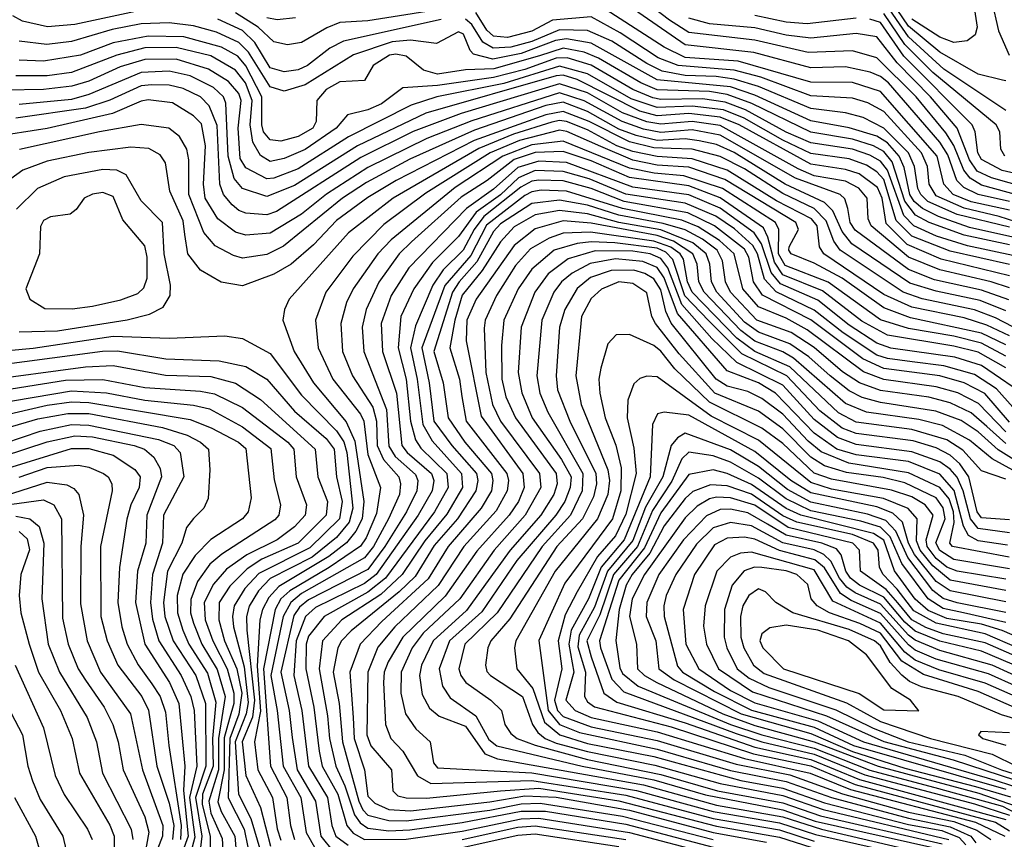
# Model space of a CAD drawing. Extents: x 501367 to 657802, y 482273 to 547541.
# Tile 397 of 656: x 623746 to 626570, y 495456 to 497807. Entities that reach past the tile are written whole.
import ezdxf

# ---------------------------------------------------------------- set-up
doc = ezdxf.new("R2010")
doc.units = 0

msp = doc.modelspace()

# ---------------------------------------------------------------- linework, layer by layer
at = {"layer": '0CON20XD'}
for points in [[(626937.1, 499352.9), (626505, 499299.2), (626380.6, 499270.6), (626325, 499250.1), (626290.1, 499225), (626268.2, 499185), (626260.1, 499135), (626277, 499055), (626344.3, 498905), (626377.3, 498785), (626436.1, 498695), (626456.2, 498625), (626465.9, 498435), (626442.9, 498345), (626443.5, 498285), (626477.7, 498087.7), (626533.5, 497945), (626533.3, 497863.3), (626553.3, 497775), (626584.1, 497705)], [(626619.5, 497300.5), (626505, 497331.6), (626471.9, 497351.9), (626454.5, 497374.5), (626425.8, 497445.8), (626402.2, 497482.2), (626317.8, 497585), (626205, 497697.1), (626135, 497717.1), (626007.5, 497712.5), (625855, 497747.6), (625665, 497769.6), (625609.7, 497805), (625475, 497908.8)], [(626575, 497630.8), (626565, 497632.7), (626495, 497650.7), (626385, 497713.9), (626295, 497788.4), (626232.1, 497882.1)], [(626585, 497260.4), (626475, 497284.4), (626423.3, 497305), (626396.6, 497335), (626377.9, 497415), (626215, 497600.4), (626135, 497626), (626015, 497627.7), (625807.3, 497687.3), (625655, 497697.9), (625595, 497728.1), (625385, 497864)], [(626585, 497284.9), (626495.2, 497305.2), (626454.3, 497325), (626434.5, 497345), (626408.6, 497418.6), (626385, 497455.6), (626237.8, 497625), (626215, 497643.6), (626185.6, 497655.6), (626115, 497671.8), (626015, 497668.4), (625852.1, 497712.1), (625655, 497734.1), (625454, 497874)], [(626575, 497545.8), (626396.4, 497665), (626295, 497757.4), (626225, 497859.7)], [(626483, 497847), (626491.9, 497785), (626486.7, 497763.3), (626463.7, 497746.3), (626425, 497741.6), (626385, 497756.7), (626305, 497808.3)], [(624105, 497835.5), (623905, 497793), (623825.9, 497785.9), (623755, 497801.9), (623727.2, 497817.2)], [(625005, 497844.3), (624745, 497802.9), (624665, 497798.1), (624626.9, 497783.1), (624555, 497741.5), (624514.2, 497734.2), (624475, 497743.3), (624430.4, 497785), (624365, 497826.2)], [(626651.3, 497211.3), (626555, 497242.3), (626455, 497265.6), (626375, 497301.3), (626355.1, 497335), (626349.6, 497385), (626332.6, 497425), (626225, 497543.1), (626178.5, 497568.5), (626135, 497581.8), (626015, 497588.4), (625871.7, 497641.7), (625795, 497661.5), (625635.2, 497675), (625577.5, 497697.5), (625469, 497769), (625385, 497814.4), (625274.8, 497805.2), (625215, 497773.3), (625145, 497755.7), (625105, 497759.7), (625086.6, 497776.6), (625055, 497827.2)], [(626145, 497810.9), (626005, 497795.1), (625945, 497799.8), (625855, 497818.4)], [(626571.9, 497415), (626560, 497435), (626557.2, 497485), (626546.8, 497505), (626365, 497654.9), (626285.1, 497735.1), (626225, 497824.7)], [(626595, 497182.7), (626470.8, 497210.8), (626381.8, 497241.8), (626335.1, 497265.1), (626311.5, 497285), (626299.1, 497305), (626282.9, 497382.9), (626268.9, 497415), (626235, 497452.9), (626205, 497472.5), (626125, 497496.2), (626015, 497516.6), (625855, 497590.4), (625785, 497613.6), (625575, 497634.3), (625385, 497739.1), (625315, 497751.7), (625283.2, 497746.8), (625185, 497709.2), (625103.2, 497693.2), (625047.7, 497707.7), (625038, 497718), (625018.8, 497765), (625005, 497772.1), (624941.4, 497738.6), (624867.6, 497747.6), (624815, 497743.5), (624704.1, 497705.9), (624565, 497619.6), (624505, 497601.5), (624465, 497613.8), (624403, 497713), (624375, 497741.4), (624310.5, 497770.5), (624245, 497788.9), (624175, 497797.6), (624095, 497794.7), (624011.9, 497778.1), (623895, 497744), (623824.4, 497735.6), (623745, 497745.4)], [(624955, 497807.2), (624675.1, 497744.9), (624636.1, 497725), (624571.8, 497675), (624545, 497663.2), (624505, 497656.8), (624465, 497668.3), (624421, 497741), (624385, 497775.7), (624315, 497807.9)], [(624537.9, 497812.1), (624485, 497805.8), (624455, 497811.8)], [(626585, 497211.4), (626435, 497247.4), (626351.1, 497285), (626330.5, 497305), (626322.5, 497322.5), (626312.3, 497385), (626295.4, 497425), (626225, 497495.7), (626165, 497525.9), (626115, 497539.7), (626015, 497551.7), (625865, 497614.9), (625795, 497635.8), (625743.7, 497643.7), (625655, 497646.2), (625589.4, 497659.4), (625545, 497680.6), (625444.5, 497745), (625375, 497775.3), (625295, 497777.9), (625215.5, 497744.5), (625155, 497727.9), (625104.5, 497724.5), (625075, 497741.9), (625042.8, 497792.8), (625025, 497808.5)], [(626691.8, 497308.1), (626533, 497353), (626492, 497372), (626470.1, 497405), (626435.2, 497495.2), (626358.4, 497585), (626263, 497683), (626205, 497757.5), (626145, 497766.8), (626015, 497753.6), (625945, 497762.4), (625855, 497783.5), (625725, 497794.7), (625665, 497810.6)], [(626655, 497353.3), (626564, 497374), (626505.1, 497405.1), (626494.1, 497425), (626486.7, 497485), (626477.8, 497505), (626282.1, 497702.1), (626215, 497798.6), (626185, 497808)], [(625237.4, 497702.6), (625105.9, 497665.9), (625025, 497662.4), (624945, 497650.4), (624905, 497661.7), (624855, 497701.8), (624825, 497708.1), (624807.3, 497705), (624760.5, 497675), (624735, 497632.5), (624665, 497628.6), (624625, 497606.4), (624598.5, 497575), (624596.8, 497515), (624586.9, 497495), (624545, 497471.3), (624495, 497458.4), (624465, 497461.8), (624446, 497485), (624440.9, 497505), (624440.9, 497585), (624395, 497674.6), (624371.8, 497701.8), (624325, 497727.5), (624217.3, 497757.3), (624115, 497759.7), (624015, 497740.1), (623921.3, 497705), (623815, 497687.2), (623745, 497690.7)], [(626595, 497130.2), (626465, 497158.1), (626376.1, 497186.1), (626310.5, 497215), (626282, 497245), (626235.3, 497375.3), (626215, 497400.9), (626185, 497418.2), (626134.9, 497434.9), (626015, 497453.5), (625945, 497483.9), (625827.9, 497547.9), (625769.6, 497569.6), (625705, 497579.3), (625585, 497577.7), (625562.4, 497582.4), (625505, 497606.7), (625385, 497676.1), (625316.9, 497696.9), (625285, 497696), (625195, 497663.8), (625105, 497640.7), (624945, 497618), (624845, 497611.4), (624783.8, 497565), (624745, 497547.9), (624686.3, 497533.7), (624653.8, 497495), (624565, 497434), (624505, 497408), (624465, 497399.9), (624436.9, 497416.9), (624415.1, 497455.1), (624407, 497505), (624412.8, 497575), (624394.4, 497625), (624365, 497661.8), (624295, 497702.7), (624195, 497726.7), (624105, 497725.4), (624025, 497705.3), (623895, 497655.5), (623825, 497645.5), (623735, 497646)], [(626585, 497161.1), (626455, 497188.4), (626354.6, 497224.6), (626315.8, 497245.8), (626285, 497285.9), (626248.7, 497398.7), (626225, 497428.4), (626195, 497445.1), (626135, 497463.8), (626015, 497484), (625846.3, 497566.3), (625775, 497591.8), (625725, 497600.2), (625575, 497605.8), (625528.1, 497625), (625406.2, 497696.2), (625365, 497713.4), (625305, 497725.2), (625237.4, 497702.6)], [(626585, 497104.3), (626415, 497142.8), (626305, 497186), (626260.4, 497230.4), (626225, 497348.1), (626205, 497370.5), (626175, 497388.9), (626125, 497407), (626015, 497422.9), (625935, 497460.6), (625823.7, 497523.7), (625765, 497547.7), (625675, 497558.8), (625575, 497554.7), (625499.8, 497579.8), (625375, 497651.4), (625295, 497672.8), (625135, 497623.5), (624942.5, 497585), (624868.8, 497561.2), (624689.3, 497470.7), (624545, 497379.2), (624475, 497351.9), (624455, 497350.1), (624395, 497381.5), (624378.8, 497408.8), (624372.9, 497495), (624381.5, 497575), (624375.3, 497595.3), (624345, 497629.5), (624288.4, 497665), (624195, 497693.5), (624105, 497692.5), (624035, 497671.1), (623945, 497630.5), (623895.9, 497615.9), (623815, 497606.4), (623705, 497604.2)], [(626585, 497071.6), (626389.5, 497119.5), (626292, 497162), (626231.8, 497221.8), (626220.1, 497295), (626206.5, 497325), (626154, 497364), (626115, 497376.7), (626015, 497392.2), (625809.5, 497505), (625755, 497527.4), (625665, 497537.1), (625575, 497531.1), (625525, 497544), (625345, 497635), (625305, 497647.3), (625285, 497645.4), (624911.4, 497538.6), (624715.3, 497444.7), (624535, 497331.1), (624455, 497299.5), (624385, 497322.2), (624361.2, 497351.2), (624344.3, 497415), (624337.6, 497567.6), (624330.7, 497585), (624302, 497612), (624235, 497645.7), (624175, 497658.9), (624095, 497655.3), (624010.4, 497619.6), (623945, 497591.7), (623895, 497578.1), (623745, 497563.4)], [(626585, 497037.5), (626532.8, 497055), (626385, 497088.6), (626295.7, 497125.7), (626188, 497215), (626179.4, 497235), (626177, 497295), (626153.1, 497323.1), (626115, 497343), (626025, 497358.8), (625979, 497379), (625755, 497503.5), (625675, 497514.7), (625585, 497507.1), (625545, 497513.5), (625475, 497539.2), (625375, 497596.4), (625295, 497622.4), (625012.6, 497537.4), (624874.5, 497485.5), (624725, 497410.9), (624483.4, 497256.6), (624455, 497246.4), (624395, 497251.3), (624375, 497258.8), (624355.7, 497275.7), (624331.3, 497305), (624320.2, 497335), (624312.8, 497502.8), (624289.9, 497559.9), (624265.2, 497585.2), (624215, 497609.3), (624175, 497619.1), (624125, 497619.6), (624095, 497616.9), (624005, 497575.9), (623935, 497552.8), (623735, 497523.7)], [(626583, 497003), (626505, 497030.7), (626370.2, 497060.2), (626295, 497090.2), (626142.7, 497202.7), (626128.5, 497225), (626121.4, 497265), (626113, 497293), (626099.8, 497305), (625971.6, 497351.6), (625755.1, 497474.9), (625675, 497490.4), (625585, 497483.4), (625535, 497492.2), (625474.1, 497514.1), (625365, 497574), (625295, 497596.9), (625043.5, 497516.5), (624913.8, 497466.2), (624745, 497382.3), (624626.4, 497306.4), (624555, 497249), (624465, 497194.6), (624395, 497188.9), (624365, 497197.1), (624315, 497235.2), (624278.1, 497295), (624273.8, 497335), (624279.7, 497445), (624268.2, 497508.2), (624245, 497531.2), (624185, 497567.7), (624115, 497576.7), (624095, 497573.3), (624012.8, 497537.2), (623825, 497494.5), (623665, 497469.7)], [(626575, 496971.4), (626500.8, 497000.8), (626375, 497027.4), (626299.1, 497050.9), (626133.2, 497163.2), (626105, 497198.6), (626078.1, 497258.1), (626055, 497282.4), (625942, 497335), (625795, 497425.5), (625745, 497448.3), (625695, 497459.5), (625655, 497464.5), (625575, 497460.4), (625514.1, 497474.1), (625465, 497492.9), (625375, 497543.1), (625305, 497570.2), (625255, 497560.8), (625050.7, 497489.3), (624865, 497406.5), (624740.6, 497339.4), (624672.1, 497295), (624503.3, 497156.7), (624455, 497133.3), (624385, 497123), (624359.8, 497129.8), (624307.5, 497157.5), (624275, 497195.8), (624231.9, 497305), (624231.5, 497405), (624226.1, 497435), (624205, 497471.8), (624174.3, 497495), (624095, 497505.5), (623975.2, 497485.2), (623746.2, 497433.8)], [(626595, 496925.1), (626545, 496951.1), (626485, 496974.1), (626335, 497005.9), (626280.5, 497025), (626099.2, 497145), (626081.6, 497171.6), (626059.4, 497229.4), (626024.6, 497264.6), (625935, 497307.7), (625825, 497378.3), (625755, 497413.7), (625675, 497434.9), (625615, 497437.2), (625565, 497438.7), (625495, 497455.8), (625379.6, 497515), (625305, 497543.6), (625255, 497534.1), (625050, 497460), (624825.9, 497345), (624745, 497296.9), (624655, 497230.3), (624589.2, 497160.8), (624525.1, 497104.9), (624475, 497076.6), (624385, 497043.2), (624323.9, 497053.9), (624265, 497088.4), (624228.6, 497135), (624219.9, 497190.1), (624215, 497229.6), (624177.4, 497315), (624165, 497395.7), (624148.9, 497418.9), (624116.9, 497436.9), (624065, 497441.4), (623945, 497425.9), (623825, 497401), (623755.4, 497375), (623685.8, 497325)], [(626585, 496899.4), (626520.4, 496930.4), (626455, 496951.3), (626305, 496982.1), (626225, 497017.9), (626052.9, 497135), (626040.6, 497155), (626033.1, 497215), (626017.7, 497235), (625917, 497287), (625775, 497374.6), (625675, 497407.7), (625575, 497413.7), (625505, 497428.5), (625458.5, 497445), (625375, 497490.3), (625315, 497514.3), (625295, 497517.6), (625272.6, 497512.6), (625162.2, 497477.8), (625062.9, 497437.1), (624817.4, 497295), (624689.4, 497195), (624519.3, 497005), (624506, 496975), (624501.2, 496945), (624533.8, 496855), (624588.6, 496765), (624682.9, 496652.9), (624707.3, 496597.3), (624733.8, 496425), (624728.4, 496375), (624710.9, 496339.1), (624683.9, 496306.1), (624632.8, 496267.2), (624489.2, 496180.8), (624460.5, 496149.5), (624442.5, 496115), (624435.5, 496085), (624427.5, 495952.5), (624436.8, 495823.2), (624419.4, 495735), (624429.1, 495655), (624471.3, 495575), (624484.4, 495485.6), (624495, 495453)], [(626575, 496874.3), (626505, 496907.5), (626301.2, 496951.2), (626225, 496979.7), (626105.1, 497065.1), (626025, 497108), (625958.8, 497135), (625952, 497145), (625953.6, 497155), (625980.3, 497205), (625972.3, 497225), (625768.3, 497348.3), (625665, 497383.5), (625575, 497389.4), (625505, 497403.4), (625412.8, 497442.8), (625315.8, 497485.8), (625295, 497489.6), (625179.5, 497460.5), (625095.7, 497424.3), (624910.9, 497309.1), (624790.8, 497219.2), (624701.5, 497128.5), (624624, 497025), (624594.4, 496945), (624602.2, 496865), (624644.2, 496775), (624723.9, 496675), (624733.5, 496655), (624745, 496559.3), (624781.4, 496465), (624770, 496390), (624740, 496320), (624723.6, 496296.4), (624634.4, 496235), (624521.3, 496168.7), (624495.8, 496145), (624478.7, 496115), (624445.5, 495944.5), (624465.3, 495665), (624512.5, 495575), (624522.8, 495495), (624534.5, 495455)], [(626575, 496841.5), (626505, 496878.7), (626425, 496899), (626295, 496920.6), (626215, 496945.9), (626065, 497053.5), (625941.9, 497101.9), (625923, 497135), (625923.2, 497205), (625913.6, 497225), (625761.9, 497321.9), (625651, 497359), (625565.9, 497365.9), (625495, 497380.3), (625305, 497458.6), (625215, 497447.6), (625132.3, 497415), (624995, 497325.5), (624811.5, 497175), (624773.6, 497135), (624702.7, 497035), (624683.9, 496995), (624667, 496935), (624671.8, 496855), (624701.2, 496785), (624758.9, 496695), (624769.6, 496655), (624771.6, 496585), (624789.4, 496545), (624833.4, 496495), (624838.9, 496475), (624835.4, 496445), (624804.5, 496375), (624761.6, 496295), (624735, 496263.2), (624555, 496160.2), (624524, 496135), (624502, 496095), (624466.6, 495925), (624484.6, 495825), (624501.9, 495665), (624552.5, 495575), (624568, 495475), (624596.2, 495426.2)], [(626575, 496807.5), (626495, 496852.5), (626425, 496870.1), (626235, 496901.9), (626161.7, 496941.7), (626048.4, 497028.4), (625935, 497074.9), (625911.1, 497111.1), (625892.4, 497182.4), (625879.4, 497209.4), (625755.6, 497295.6), (625665, 497330.3), (625495, 497353.9), (625385, 497401.3), (625305, 497428.4), (625225, 497425.8), (625164.6, 497405.4), (625087.2, 497345), (625012.8, 497297.2), (624870.4, 497169.6), (624834.8, 497135), (624776.5, 497053.5), (624740.4, 496975), (624728.8, 496925), (624733.3, 496855), (624798, 496688), (624805, 496583.2), (624823.5, 496553.5), (624881.7, 496501.7), (624888.2, 496485), (624885.8, 496455), (624856.1, 496395), (624794.1, 496295), (624745, 496229.6), (624575, 496142.7), (624548.9, 496121.1), (624532.2, 496097.8), (624495.8, 495935), (624518.9, 495825), (624528, 495748), (624542, 495655), (624595.1, 495565), (624610.4, 495465), (624645, 495421)], [(626647.2, 496717.2), (626505, 496814.7), (626428.6, 496838.6), (626244.6, 496864.6), (626205, 496878.5), (626125, 496930.5), (626035, 497001.8), (625928.8, 497048.8), (625901.7, 497081.7), (625873.6, 497163.6), (625852.5, 497195), (625755, 497266), (625665, 497304.1), (625505, 497325.8), (625315, 497396.5), (625235, 497401.1), (625175, 497382.8), (625105, 497320.7), (625027.8, 497265), (624862.3, 497095), (624812.1, 497015), (624783.1, 496935), (624787.2, 496855), (624827.1, 496735), (624842.2, 496585), (624857.3, 496565), (624927.8, 496505), (624934.4, 496485), (624929.7, 496455), (624889.4, 496385), (624768.6, 496215), (624735, 496189), (624595, 496120.3), (624566.1, 496095), (624539, 496025), (624532.5, 495925), (624555.3, 495825), (624574.9, 495664.9), (624629.2, 495575), (624642, 495495), (624653, 495465), (624688.3, 495438.3)], [(623745, 496911.2), (623855, 496914.5), (624055, 496946), (624118.4, 496961.6), (624157.7, 496982.3), (624178.2, 497015), (624179.1, 497045), (624160.8, 497135), (624156.5, 497225), (624095, 497286.7), (624051.7, 497361.7), (624025, 497374.8), (623985, 497376.8), (623874, 497356), (623797.7, 497322.3), (623737.2, 497262.8)], [(626595, 496694.9), (626547.9, 496748), (626485, 496789.1), (626396.5, 496813.5), (626305.5, 496825.5), (626235, 496834.6), (626204.6, 496844.6), (626108.2, 496908.2), (626025, 496973.2), (625915.6, 497025.6), (625882.6, 497062.6), (625862.3, 497135), (625849.2, 497159.2), (625796.7, 497206.7), (625743, 497243), (625655, 497280.4), (625485, 497306.2), (625379.9, 497349.9), (625305, 497371.4), (625225, 497373.7), (625176.8, 497353.2), (625125, 497304.3), (625055.8, 497254.2), (625005, 497185.1), (624930.2, 497109.8), (624877, 497035), (624839.5, 496955), (624831.6, 496865), (624855.1, 496775.1), (624867.4, 496655), (624881.2, 496601.2), (624897.1, 496577.1), (624971.5, 496505), (624975.1, 496465), (624935.9, 496395), (624795.5, 496205), (624745, 496164.3), (624619.5, 496095), (624575, 496038.4), (624568.2, 496015), (624567.4, 495945), (624590.3, 495835), (624605, 495708.5), (624613.9, 495665), (624659, 495585), (624684.7, 495495), (624703.3, 495473.3), (624735, 495454.7), (624855, 495455.7), (625015, 495479), (625184.2, 495514.2), (625235, 495515.9), (625495, 495475), (625735, 495411.8)], [(626585, 496652.2), (626513.9, 496733.9), (626455, 496765.3), (626385, 496784.6), (626225, 496805.8), (626164.2, 496834.2), (626015.3, 496945.3), (625876.3, 497016.3), (625851.1, 497055), (625837.8, 497125), (625825, 497148.4), (625739.5, 497215), (625662.2, 497252.2), (625480.2, 497285), (625385, 497322), (625305, 497344.5), (625235, 497346.7), (625215, 497343.5), (625183.4, 497326.6), (625077.7, 497242.3), (625049.9, 497205), (625018.2, 497145), (624960.6, 497089.4), (624931.1, 497045), (624881.2, 496928.8), (624867.5, 496865), (624886.6, 496775), (624902.8, 496645), (624929, 496599), (625013.9, 496505), (625015.9, 496465), (624971.5, 496388.5), (624907.9, 496312.1), (624843.1, 496215), (624781.9, 496158.1), (624670.5, 496085), (624614.9, 496025), (624605.5, 495945), (624629.6, 495809.6), (624634.5, 495744.5), (624653.1, 495665), (624679, 495609), (624706.2, 495526.2), (624722.5, 495502.5), (624745, 495487.5), (624805, 495480.1), (624865, 495482.7), (625015, 495503.4), (625185, 495535.8), (625254, 495536), (625485, 495498.8), (625735, 495433.4)], [(623896.9, 496976.9), (623955, 496984.5), (624036.9, 497003.1), (624085, 497021.1), (624102.3, 497037.7), (624112.3, 497065), (624111.8, 497125), (624105, 497157.5), (624042.4, 497232.4), (624015, 497299.6), (623985, 497310.5), (623955, 497306.3), (623931.4, 497295), (623908.3, 497261.7), (623890.8, 497249.2), (623835, 497241.1), (623815, 497230.4), (623806.3, 497213.6), (623803.3, 497135), (623763.8, 497035), (623775.5, 497005), (623818.2, 496978.2), (623896.9, 496976.9)], [(626575, 496623.9), (626495.9, 496705.9), (626436.5, 496736.5), (626375, 496753.9), (626225, 496774.3), (626166.8, 496796.8), (626005, 496916.5), (625945, 496950.3), (625865, 496982.5), (625819.9, 497035), (625795.8, 497135), (625753.3, 497173.3), (625692.4, 497212.4), (625645, 497231.8), (625475.1, 497264.9), (625315, 497314.4), (625242.2, 497317.8), (625215, 497313.2), (625195, 497302.3), (625085, 497217.4), (625040.1, 497130.1), (624966, 497044), (624899.7, 496865), (624920.7, 496765), (624934, 496655), (624985.8, 496585), (625056.4, 496505), (625060.6, 496485), (625054.7, 496455), (625001.7, 496375), (624935, 496297.9), (624880.2, 496209.8), (624834.7, 496165.3), (624696.8, 496053.2), (624669.4, 496025), (624659.3, 496005), (624645.7, 495935), (624662.8, 495845), (624672.1, 495735), (624718.9, 495565), (624730.1, 495540.2), (624745, 495524.5), (624805, 495509.4), (624855, 495508.5), (625095, 495539.1), (625185, 495557.5), (625239, 495559), (625475, 495522.1), (625735.2, 495454.8)], [(626575, 496591), (626520, 496640), (626475, 496679.2), (626415, 496707.2), (626353.4, 496723.4), (626215, 496743.2), (626155, 496764.9), (626106.3, 496796.3), (626025, 496866.6), (625959.1, 496909.1), (625860.7, 496945), (625784.9, 497025), (625770.5, 497055), (625762, 497115), (625746.3, 497145), (625705, 497176.7), (625655, 497203.6), (625592, 497222), (625465, 497245.9), (625375, 497274.9), (625295, 497289), (625215, 497279.6), (625125, 497221), (625105, 497199.1), (625057.8, 497112.2), (625006.5, 497055), (624987.7, 497025), (624934, 496855), (624961, 496765), (624974.9, 496665), (625023.3, 496595), (625099.2, 496505), (625103.8, 496485), (625099.1, 496455), (625070, 496405), (624975.5, 496295), (624917.7, 496202.3), (624785, 496080.7), (624723, 496015), (624693.3, 495935), (624703.1, 495805), (624705.3, 495745), (624734.9, 495655), (624745, 495579.2), (624765, 495558.9), (624805, 495541.2), (624867.5, 495537.5), (625095, 495562.9), (625195, 495580.3), (625285, 495576.1), (625495, 495538.8), (625735, 495475.5), (625887.8, 495447.8)], [(626614.2, 496534.2), (626553, 496573), (626495, 496624.5), (626446.5, 496656.5), (626373.8, 496683.8), (626215, 496708.2), (626162.9, 496722.9), (626125, 496741.6), (626070.7, 496785), (626009.4, 496839.4), (625955, 496876.5), (625865, 496910.2), (625825, 496938.8), (625746.2, 497025), (625730.6, 497055), (625725.3, 497105), (625715.1, 497135), (625676.7, 497166.7), (625585, 497203.9), (625465, 497224.5), (625375, 497250.1), (625295, 497259), (625225, 497247.1), (625165, 497212.7), (625125, 497169), (625072.9, 497087.1), (625015, 497016.8), (624994.2, 496945), (624980.1, 496865), (625008, 496775), (625014.6, 496725.4)], [(626595, 496514), (626535, 496546.6), (626470.7, 496600.7), (626392.7, 496642.7), (626325, 496659.4), (626175, 496681), (626115, 496705.5), (625965.6, 496835.6), (625935, 496853.8), (625855, 496884.6), (625814.9, 496915), (625709.5, 497025), (625694.6, 497055), (625689, 497105), (625677.2, 497135), (625621.6, 497171.6), (625575, 497187.8), (625385, 497222.9), (625305, 497229.2), (625225, 497206.7), (625165, 497159), (625055.7, 497005), (625029.2, 496945), (625026.6, 496885), (625069.6, 496669.6), (625189.1, 496505), (625193.5, 496465), (625177.2, 496425), (625150.4, 496385), (625057.9, 496282.1), (624967, 496153), (624844.9, 496035.1), (624802.9, 495965), (624792.1, 495935), (624789.9, 495905), (624795.1, 495785.1), (624810.4, 495745), (624845, 495708.4), (624887.8, 495637.8), (624926, 495616), (625215, 495624.4), (625485, 495582), (625735, 495515.6), (625925, 495482.6), (626025, 495450.3)], [(626575, 496488.2), (626505, 496512.5), (626451.7, 496571.7), (626405, 496601.3), (626305, 496631), (626145, 496651.9), (626095, 496678.5), (625955, 496810.7), (625855, 496854.9), (625803.3, 496893.3), (625675, 497025.1), (625662.1, 497055), (625649.9, 497119.9), (625640.4, 497135), (625613.9, 497153.9), (625565, 497171.5), (625383.3, 497196.7), (625305, 497194.7), (625265, 497180.2), (625211.1, 497148.9), (625168.8, 497101.2), (625114.1, 497015), (625081.7, 496945), (625078.2, 496921.8), (625083.5, 496795), (625102.5, 496702.5), (625125.1, 496655), (625237.1, 496505), (625240.6, 496465), (625196.2, 496385), (625107.2, 496285), (625008.5, 496145), (624903.6, 496046.4), (624872.2, 496005), (624840.8, 495935), (624839.6, 495875), (624852.8, 495815), (624882.5, 495772.5), (624923.2, 495735), (624933.3, 495675), (624945, 495660.9), (625215, 495646.3), (625515, 495595.9), (625735.4, 495535.5), (625925, 495502.9), (626028.9, 495468.9), (626363.4, 495393.4)], [(626585, 496371.5), (626505, 496377.4), (626492.4, 496395), (626468.4, 496495), (626442.5, 496532.5), (626415, 496557.5), (626375, 496578.1), (626308.4, 496598.4), (626145, 496619.8), (626105, 496635.3), (626041.6, 496685), (625946.4, 496785), (625817.7, 496847.7), (625723.1, 496943.1), (625654.2, 497014.2), (625619.1, 497119.1), (625599.3, 497139.3), (625575, 497151), (625453.4, 497166.6), (625385, 497169.7), (625345.5, 497165), (625278.8, 497145), (625215, 497090.5), (625176.2, 497035), (625135.1, 496945), (625128.1, 496871.9), (625129.5, 496775), (625141.1, 496725), (625167.9, 496665), (625285.1, 496505.1), (625288.2, 496475), (625278.4, 496445), (625240.7, 496385), (625152.7, 496285), (625082.2, 496187.8), (625028, 496112), (624931.8, 496025), (624899.1, 495955), (624893, 495925), (624901, 495871), (624921.6, 495831.6), (624949.1, 495809.1), (625025, 495780.1), (625080.9, 495700.9), (625116.8, 495686.8), (625535, 495611.9), (625745, 495553.5), (625935, 495520.2), (626045.7, 495484.3), (626385, 495405.2)], [(626585, 496334.5), (626495, 496346.8), (626472.9, 496375), (626452.4, 496455), (626435, 496494.1), (626415, 496517.5), (626385, 496538.3), (626305, 496567.4), (626145, 496587.9), (626092.1, 496607.9), (626025, 496660), (625935, 496758.7), (625803.3, 496823.3), (625731.8, 496891.8), (625645, 496989.7), (625605.7, 497095), (625585, 497121.7), (625555, 497134.7), (625505, 497142.9), (625396.5, 497143.5), (625319.7, 497120.3), (625262.4, 497077.6), (625223.5, 497025), (625184.6, 496925), (625175.6, 496795), (625186.6, 496736.6), (625216.4, 496665), (625300.1, 496545), (625327.6, 496495), (625325.5, 496465), (625309.7, 496425), (625284, 496385), (625172.3, 496255), (625071.5, 496108.5), (624979.4, 496025), (624949.1, 495945), (624959.3, 495895), (624981.4, 495861.4), (625055, 495810), (625092, 495742), (625115, 495723.8), (625359.7, 495665), (625565, 495625.7), (625713, 495583), (625935, 495540), (626027.9, 495507.9), (626365, 495431.6)], [(626579.7, 496299.7), (626495, 496311.6), (626467.3, 496327.3), (626453.4, 496353.4), (626426.3, 496456.3), (626385, 496502.5), (626295, 496538.8), (626145, 496558.4), (626090, 496575), (626025, 496620.3), (625914.3, 496735), (625865, 496764.6), (625775, 496799.7), (625633.4, 496963.4), (625595, 497065.7), (625575, 497096.1), (625533.3, 497113.3), (625455, 497120.4), (625382.7, 497107.3), (625330.5, 497079.5), (625300.6, 497055), (625278.5, 497025), (625244.1, 496945), (625229.6, 496785), (625238.6, 496735), (625260.9, 496680.9), (625361.9, 496505), (625359.6, 496455), (625325.9, 496385), (625245.1, 496295), (625115.4, 496105), (625022.6, 496015), (625005.7, 495945), (625011.2, 495925), (625025.6, 495905.6), (625098.1, 495855), (625128.1, 495825), (625137.5, 495785), (625155, 495758.7), (625173.4, 495745), (625224.4, 495725.6), (625375, 495684.3), (625585, 495641.8), (625748.1, 495595), (625935, 495560.2), (626043.3, 495523.3), (626392.2, 495442.2)], [(626583.9, 496265), (626421.6, 496295), (626414.2, 496305), (626426, 496364), (626424.4, 496395), (626411.8, 496431.8), (626385, 496465.1), (626295, 496507.1), (626124.1, 496534.1), (626045, 496567.4), (626007.8, 496597.8), (625935, 496675.3), (625875, 496720.2), (625835, 496740.1), (625775, 496755.1), (625743.4, 496775), (625615, 496935.8), (625599.5, 496969.5), (625585, 497031.6), (625565, 497063.5), (625539, 497079), (625507.8, 497087.8), (625442.6, 497087.4), (625383.1, 497066.9), (625344.8, 497035.2), (625309.6, 496975), (625294.6, 496925), (625285.4, 496785), (625289.2, 496745), (625324.2, 496655), (625398.9, 496505), (625400.2, 496475), (625392.1, 496437.9), (625360.6, 496375), (625286.8, 496295), (625151.9, 496088.1), (625097.5, 496025), (625088.6, 496005), (625082.5, 495955), (625086.6, 495936.5), (625096.6, 495925), (625188.2, 495865), (625217.4, 495785), (625232.2, 495762.2), (625253.5, 495745), (625285, 495731.7), (625375, 495707.2), (625568, 495668), (625755.5, 495615.5), (625935, 495580.8), (626050.9, 495540.9), (626410.7, 495455)], [(626585, 496231.2), (626425, 496258.5), (626385, 496283.9), (626373.8, 496306.2), (626400.6, 496375), (626395, 496405.9), (626375.2, 496435.2), (626285, 496477.7), (626223, 496493), (626117.5, 496507.5), (626055, 496526.8), (626015, 496551.3), (625935, 496633.4), (625865, 496683.4), (625740, 496735), (625638.1, 496848.1), (625570.3, 496935), (625559.3, 496955), (625545, 497023.5), (625505, 497050.3), (625465, 497054.6), (625415, 497033.2), (625385, 497006.7), (625358, 496955), (625341.4, 496785), (625357, 496703), (625433.6, 496515), (625437.6, 496485), (625432.8, 496445), (625403.4, 496375), (625281.8, 496225), (625169.4, 496025), (625165.2, 496005), (625171.9, 495945), (625218.4, 495888.4), (625251.4, 495791.5), (625295.1, 495755.1), (625375, 495730.1), (625565, 495692.8), (625815, 495624.5), (625935, 495602.3), (626055, 495560), (626295, 495498.1), (626390.6, 495480.6), (626440.7, 495460.7), (626459.6, 495439.6)], [(623545, 496842), (623785, 496864.3), (624015, 496898.8), (624175, 496893), (624335, 496900.2), (624385, 496891.9), (624465, 496849.3), (624555, 496729.6), (624655, 496627.2), (624676, 496596), (624684.3, 496565), (624702, 496405), (624691.4, 496365), (624655, 496321.4), (624584.9, 496265), (624465, 496203.4), (624431.6, 496168.4), (624405, 496124.7), (624396.9, 496095), (624397.7, 496055), (624419.6, 495855), (624413.8, 495806.2), (624384.5, 495735), (624395, 495638.6), (624436.7, 495546.7), (624465.7, 495435.7)], [(626575, 496201.4), (626434.6, 496224.6), (626405, 496236.5), (626375, 496260.8), (626348.5, 496295), (626345.7, 496315), (626366.4, 496385), (626343.3, 496415), (626305, 496437.5), (626247.1, 496457.1), (626075, 496488.3), (626025, 496506), (625935, 496591.3), (625874.8, 496634.8), (625725, 496709.7), (625625.1, 496805.1), (625585, 496856.2), (625565, 496872.4), (625495, 496903.7), (625457, 496903), (625433, 496877), (625413, 496807), (625407.8, 496775), (625410.5, 496735), (625425.8, 496665), (625455.7, 496585.7), (625471.2, 496521.2), (625470.9, 496455), (625446.9, 496375), (625309.5, 496190.5), (625235.7, 496025.7), (625262.2, 495825), (625294.7, 495784.7), (625351.7, 495761.7), (625575, 495714.5), (625785, 495653.3), (625945, 495621.3), (626075, 495575), (626295, 495515.8), (626415, 495491.8), (626474.3, 495465), (626488.8, 495445)], [(623615, 496807.1), (623984.4, 496855.6), (624026.6, 496856.6), (624165.9, 496834.1), (624318.4, 496828.4), (624395, 496811.4), (624455, 496775.2), (624535, 496683.9), (624625.1, 496605.1), (624648.8, 496575), (624655.5, 496495), (624671.5, 496425), (624664.1, 496375), (624578.7, 496291.4), (624431.9, 496218.1), (624392.2, 496175), (624361.5, 496125), (624356.3, 496095), (624359.7, 496065), (624390.1, 495950.1), (624402, 495848), (624396, 495815), (624364.5, 495735), (624374, 495585), (624409.8, 495515), (624438.2, 495418.2)], [(623635, 496770.7), (623935, 496811.1), (624015, 496814.4), (624165, 496786.7), (624295, 496782.8), (624365, 496764.3), (624436.8, 496716.8), (624593.9, 496575), (624601.1, 496495), (624629.2, 496425), (624625.8, 496385), (624545.4, 496305), (624441.1, 496258.9), (624398.4, 496231.6), (624348.8, 496181.2), (624318.8, 496135), (624317.3, 496085), (624334.2, 496025), (624369.2, 495945), (624383.7, 495875), (624375.1, 495814.9), (624349.1, 495745), (624344.4, 495574.4), (624389.8, 495485), (624411.3, 495381.3)], [(623655, 496737.1), (623877.5, 496772.5), (623985, 496774.3), (624105, 496751.8), (624265, 496741.4), (624305, 496733.2), (624385, 496693.7), (624515.5, 496595), (624532.4, 496575), (624539.2, 496495), (624568.8, 496415), (624565.5, 496385), (624535, 496351.8), (624484.8, 496315), (624398.1, 496271.9), (624339.6, 496230.4), (624302.4, 496187.6), (624275.3, 496135), (624278.8, 496085), (624300.2, 496025), (624341.4, 495945), (624360.5, 495875), (624360.8, 495845), (624347.8, 495802.2), (624333.1, 495746.9), (624333, 495655), (624315, 495562.9), (624324, 495535), (624363.6, 495465), (624371, 495375)], [(626575, 496168.9), (626415, 496199.2), (626365, 496239.8), (626329.1, 496285), (626318.6, 496311.4), (626320, 496375), (626294.4, 496404.4), (626223.4, 496433.4), (626075, 496459.9), (626015, 496478.9), (625865, 496600.5), (625729.7, 496669.7), (625575, 496781.9), (625545, 496784.1), (625525, 496777.1), (625507.9, 496762.1), (625490.7, 496715), (625488.4, 496665), (625507.7, 496577.7), (625514.5, 496505), (625485, 496387.8), (625455, 496326.3), (625403.4, 496266.6), (625345.6, 496165), (625311, 496099), (625290.7, 496025), (625301.6, 495945), (625279.8, 495855), (625289.1, 495825), (625305, 495808), (625385, 495777.8), (625575, 495738.8), (625801.4, 495671.4), (625955, 495640.2), (626106.2, 495586.3), (626295, 495533.5), (626425, 495506.5), (626491.4, 495481.4), (626531.4, 495455)], [(623674.4, 496704.4), (623895, 496742.2), (623995, 496736.5), (624105, 496715.3), (624245, 496701.3), (624290.5, 496690.5), (624385, 496638.9), (624467, 496577), (624476.3, 496486.3), (624494.8, 496415), (624489.6, 496385), (624478.1, 496371.9), (624326.2, 496273.8), (624291.4, 496245), (624256.1, 496195), (624237, 496143), (624236.8, 496105), (624245.1, 496075.1), (624269.3, 496015), (624312.8, 495942.8), (624335.5, 495865), (624317, 495745), (624316.9, 495655), (624289.1, 495565), (624295, 495530.8), (624327.4, 495457.4), (624331.9, 495375)], [(625014.6, 496725.4), (625027.3, 496655), (625143.8, 496505), (625148.3, 496485), (625144.2, 496455), (625112.5, 496397.6), (625019.9, 496295), (624946.8, 496183.2), (624822.6, 496065), (624773.3, 496006.7), (624744.9, 495935), (624741.6, 495755), (624753.3, 495723.3), (624813.1, 495655), (624816.9, 495595), (624830.7, 495580.7), (624855, 495574.4), (624913.3, 495573.3), (625125, 495594.2), (625235, 495601.8), (625465, 495565.6), (625745, 495493.3), (625925, 495461.7), (626015, 495433.3)], [(623635, 496657.1), (623825, 496700.4), (623895, 496710.2), (623945, 496708.8), (624235, 496659.9), (624296, 496636), (624374.2, 496595), (624395, 496577), (624410, 496435), (624401.9, 496395), (624385.8, 496375), (624295, 496315.2), (624250.1, 496269.9), (624214.2, 496215.8), (624198.2, 496155), (624199.1, 496105), (624214.3, 496055), (624231.6, 496015), (624285, 495932.1), (624309.2, 495849.2), (624299.8, 495745), (624301.2, 495665), (624270.4, 495585), (624269.4, 495555), (624292.8, 495465), (624292.5, 495382.5)], [(623605, 496605.6), (623798.8, 496661.2), (623885, 496676.9), (623945, 496676.5), (624156.5, 496636.5), (624226.3, 496615), (624264.9, 496594.9), (624287.9, 496575), (624291.9, 496515), (624286.9, 496433.1), (624274.2, 496405.8), (624245, 496376.2), (624225, 496350), (624211, 496305), (624170.4, 496225), (624158.9, 496135), (624163, 496095), (624186.7, 496025), (624251.3, 495925), (624279.2, 495845), (624280.2, 495665), (624250.5, 495575), (624269.2, 495465), (624258.6, 495375)], [(626575, 496136.3), (626415, 496168.3), (626375, 496194.7), (626312.8, 496272.8), (626295.3, 496304.7), (626278.6, 496365), (626250.8, 496390.8), (626205, 496409.2), (626015, 496449.7), (625957.6, 496485), (625855, 496568.4), (625665, 496672.1), (625595, 496681.1), (625575.6, 496675.6), (625561.3, 496645), (625554.5, 496495), (625480.4, 496315), (625414, 496236), (625377.6, 496145), (625328.3, 496055), (625320.9, 496015), (625335.3, 495935), (625312.7, 495855), (625339.8, 495825), (625385, 495804.5), (625575, 495763.7), (625825, 495686.9), (626013.4, 495645), (626128.8, 495598.8), (626487.1, 495505), (626571.9, 495465)], [(623652.3, 496575), (623805, 496626.4), (623895, 496645.6), (623945, 496643.9), (624145, 496602.1), (624188.6, 496585), (624206.8, 496565), (624217.1, 496495), (624159.2, 496385), (624155.8, 496305), (624127.1, 496215), (624121.5, 496135), (624126.9, 496086.9), (624145.1, 496025), (624210, 495925), (624237.5, 495865), (624246.6, 495825), (624254.4, 495665), (624233.9, 495575), (624248.4, 495461.6), (624230.1, 495389.9)], [(623493.3, 496506.7), (623635, 496533.3), (623825, 496595.8), (623905, 496612.9), (623955, 496609.8), (624075.2, 496585.2), (624104.5, 496574.5), (624131.3, 496551.3), (624148.9, 496518.9), (624153.1, 496495), (624111.5, 496385), (624108.6, 496305), (624084.4, 496225), (624078.4, 496135), (624105.1, 496015.1), (624176.1, 495905), (624202.6, 495845), (624220.4, 495665), (624216, 495596), (624229.5, 495465), (624197, 495375)], [(626575, 496106), (626435, 496134.1), (626395, 496146.5), (626365, 496169.7), (626293.5, 496263.5), (626259.1, 496339.1), (626230.4, 496370.4), (626178.3, 496388.3), (626015, 496423.1), (625948.6, 496458.6), (625865, 496525.4), (625785, 496573.1), (625655, 496620.9), (625632.7, 496607.3), (625614.8, 496585), (625590.8, 496495), (625541.3, 496408.7), (625505, 496312.2), (625432, 496225), (625395, 496121.9), (625351.2, 496041.2), (625347.4, 496007.4), (625369.2, 495935), (625366, 495865), (625375, 495849.8), (625395.4, 495835.4), (625615, 495777.7), (625850.8, 495700.8), (626015, 495665.9), (626142.9, 495612.9), (626545, 495504.6), (626585, 495480.2)], [(623633.7, 496496.3), (623895, 496576.7), (623945, 496576.7), (624015, 496557), (624076.8, 496516.8), (624092.4, 496495), (624088.8, 496465), (624065.1, 496414.9), (624053.8, 496373.8), (624032.4, 496235), (624028.4, 496135), (624039.4, 496065), (624054.6, 496015), (624086.2, 495956.2), (624125, 495901.1)], [(626575, 496077.8), (626453.6, 496105), (626395, 496117.9), (626351.8, 496145), (626276.6, 496246.6), (626242.9, 496322.9), (626215, 496350.7), (626158.4, 496368.4), (626015, 496398.1), (625945, 496431.8), (625865, 496491.7), (625785, 496536.9), (625735, 496555.9), (625665, 496566.1), (625645, 496547.2), (625617, 496483), (625561.2, 496398.8), (625518.1, 496295), (625449.1, 496215), (625410.7, 496099.3), (625372.6, 496025), (625385, 495979.3), (625421.3, 495875), (625458.7, 495848.7), (625655, 495789.9), (625855, 495720.2), (626015, 495684.5), (626155, 495627.4), (626575, 495512)], [(623745.3, 496494.7), (623825, 496521.9), (623915, 496528.6), (623945, 496523.4), (623987.3, 496505), (624000.3, 496495), (624010.3, 496475), (624011.6, 496455), (623977.8, 496295), (623979.3, 496095), (623997.6, 496025), (624028.1, 495955), (624097.1, 495865), (624116.2, 495826.2), (624140.2, 495665), (624175, 495559.4), (624188.9, 495495), (624184.8, 495455)], [(626745, 495976.1), (626564.5, 496054.4), (626505, 496072.5), (626405, 496089.3), (626351.9, 496111.9), (626315, 496144), (626255.4, 496225.4), (626225, 496313.5), (626195, 496332.9), (625987, 496385), (625945, 496404.1), (625845, 496473.2), (625775, 496504.6), (625735, 496514.9), (625665, 496502.1), (625585, 496392.4), (625538.3, 496291.7), (625465, 496198.9), (625409.4, 496025), (625411.9, 496005), (625444.9, 495914.9), (625478.8, 495878.8), (625801.1, 495758.9), (625875.1, 495734.9), (626025, 495699.4), (626170.6, 495640.6), (626485, 495556.9), (626585, 495524.4)], [(623555.8, 496394.2), (623825, 496480.2), (623882, 496472), (623901.8, 496461.8), (623915.8, 496445), (623929.8, 496385), (623921.6, 496295), (623920.8, 496130.8), (623939.6, 496025), (623978.7, 495935), (624064.2, 495815), (624098.8, 495655), (624157, 495495), (624156.1, 495465), (624125.7, 495385)], [(626701, 495965), (626515, 496045), (626375, 496075.1), (626310.5, 496110.5), (626263.2, 496173.2), (626222.6, 496215), (626212.4, 496235), (626208.6, 496285), (626195.4, 496305.4), (626135, 496329.6), (625975, 496365.6), (625935, 496383.1), (625845, 496445.1), (625775, 496469.2), (625727.4, 496472.6), (625676.7, 496453.3), (625655, 496433.5), (625595, 496354.6), (625553.5, 496276.5), (625502.6, 496215), (625485.8, 496185), (625465.5, 496115), (625456.2, 496026.2), (625467.5, 495947.5), (625475, 495931.1), (625520, 495895), (625785.3, 495785.3), (625875.2, 495755.2), (626025, 495717.4), (626185, 495654.2), (626381.4, 495601.4), (626565, 495550.9), (626601.1, 495531.1)], [(626691.7, 495941.7), (626515, 496019.3), (626395, 496045.1), (626345, 496063.1), (626305, 496085.2), (626265, 496134.1), (626231.8, 496171.8), (626158.2, 496225), (626155.2, 496285), (626135.9, 496305), (625950.4, 496350.4), (625855, 496413.6), (625784.9, 496435.1), (625745, 496437.2), (625725, 496432.1), (625689, 496411), (625655, 496378), (625538.6, 496215), (625502.8, 496145), (625495.7, 496095), (625515.2, 496015), (625518, 495945), (625538.5, 495925), (625574.1, 495905), (625762.6, 495815), (625855, 495781.7), (625955.8, 495754.2), (626025, 495735.5), (626208.4, 495665), (626497.5, 495587.5), (626601.8, 495551.8)], [(623723.5, 496416.5), (623815, 496428.9), (623844.6, 496414.6), (623866.1, 496375), (623869.7, 496089.7), (623885.4, 496015), (623913.9, 495945), (623935, 495911.7), (623989.2, 495835), (624013.9, 495785), (624029.1, 495735), (624042.9, 495655), (624105, 495520.3), (624116.4, 495476.4), (624100.2, 495385)], [(623735, 496382.7), (623775.4, 496375), (623802.4, 496352.4), (623815.8, 496305), (623810, 496145), (623828.3, 496015), (623860.3, 495935), (623939.8, 495805), (623967.2, 495735), (623984.2, 495645), (624066.4, 495485), (624070.9, 495455)], [(626737, 495897), (626505.1, 495994.9), (626385, 496023.5), (626315, 496053), (626285, 496078.4), (626225, 496149.8), (626154.9, 496185), (626128.9, 496205), (626116.1, 496225), (626101.9, 496271.9), (626088.9, 496288.9), (626047.1, 496305), (625945, 496327.7), (625890.9, 496359.1), (625835, 496391.8), (625785, 496402.1), (625755, 496401.4), (625716.4, 496383.6), (625650.3, 496315), (625579, 496215), (625544.6, 496135), (625543.1, 496095), (625570.9, 496025), (625579.1, 495945), (625623, 495913), (625816, 495815), (626015, 495759), (626135, 495707.5), (626285, 495659.7), (626487.4, 495607.4), (626587.7, 495577.7)], [(626644.6, 495905), (626535, 495955.5), (626385, 495996.7), (626315, 496026.8), (626295, 496041.3), (626215, 496130.5), (626142.4, 496162.4), (626118.7, 496178.7), (626097.1, 496205), (626073, 496253), (626052.5, 496272.5), (626025, 496285.7), (625935, 496306.2), (625845, 496354.7), (625785, 496364.5), (625735, 496349.2), (625687.9, 496302.1), (625628.6, 496215), (625600.9, 496155), (625593.5, 496125), (625594.6, 496095), (625632.5, 495952.5), (625647.7, 495935), (625739.5, 495879.5), (625845, 495826.4), (626025, 495776.9), (626137.3, 495725), (626575, 495598.9)], [(623745, 496338.9), (623767.5, 496317.5), (623774.2, 496285.8), (623749.6, 496215), (623744.9, 496154.9), (623749.6, 496105), (623774.1, 496015), (623800.1, 495935), (623863.4, 495825), (623897, 495745), (623917.8, 495645), (624005, 495495.9), (624017.1, 495465), (624016.6, 495385)], [(626695, 495854), (626525, 495930.2), (626375, 495972.3), (626315, 495998.5), (626295, 496013.3), (626215, 496103.6), (626130.6, 496140.6), (626100.3, 496160.3), (626055, 496234.3), (626026.8, 496256.8), (625925, 496283.6), (625855, 496316.5), (625825, 496322.4), (625775, 496319.6), (625739.3, 496300.7), (625681.6, 496215), (625649.3, 496115), (625657.1, 496015), (625694, 495945), (625785, 495882.7), (625855, 495846.7), (626035.2, 495795.2), (626166.5, 495735), (626543.7, 495625), (626638.1, 495595)], [(626673.7, 495833.7), (626515, 495903.4), (626382.1, 495942.1), (626315, 495969.5), (626285, 495992.3), (626215, 496075.5), (626078.8, 496138.8), (626025, 496229), (625845, 496278.8), (625813.8, 496276.2), (625785, 496265.2), (625745.5, 496225), (625712.3, 496125), (625707.1, 496067.1), (625715.8, 496015), (625751, 495945), (625848.4, 495878.4), (626060, 495810), (626225, 495736.5), (626423.9, 495683.9), (626649.5, 495609.5)], [(626623.3, 495823.4), (626495, 495879.8), (626338.1, 495928.1), (626276.6, 495966.6), (626215, 496046.4), (626156.2, 496075), (626069.1, 496105), (626033.7, 496125), (626015.9, 496145), (626006.5, 496186.5), (625974.9, 496214.9), (625945, 496226.1), (625874.5, 496235.5), (625854.2, 496235.8), (625824.2, 496225.8), (625789.5, 496185), (625767.6, 496115), (625766.6, 496035), (625774.1, 496005), (625804.1, 495945), (625838.1, 495918.1), (625895, 495891.3), (626087.2, 495827.2), (626194.1, 495774.1), (626294.5, 495735), (626457.2, 495697.2), (626562.6, 495655), (626686, 495616)], [(626705, 495770.8), (626562.5, 495812.5), (626437.6, 495865), (626332.9, 495892.9), (626298.3, 495908.3), (626276.2, 495926.2), (626243, 495963), (626215, 496010.6), (626198.3, 496025), (626125, 496057), (625963.6, 496105), (625915.4, 496135), (625885.6, 496165.6), (625865, 496174.2), (625838, 496155), (625820.6, 496125), (625813.9, 496095), (625814.6, 496035), (625822.9, 496005), (625851, 495955), (625881.4, 495931.4), (626117.3, 495847.3), (626215, 495793.9), (626358.4, 495745), (626535, 495699.9), (626604.8, 495665)], [(626325, 495824.5), (626301.5, 495855), (626247.9, 495887.9), (626175.2, 495985), (626123, 496025), (626035.3, 496055), (625945, 496069.7), (625897.7, 496062.3), (625874.8, 496045.2), (625869.5, 496025), (625877.7, 496005), (625937.2, 495945), (626153.6, 495873.6), (626225, 495827.4), (626325, 495824.5)], [(623733.8, 495955), (623815.2, 495775), (623848.2, 495638.2), (623874.2, 495584.2), (623941.1, 495485), (623954.1, 495455)], [(623675.4, 495905.4), (623754.5, 495755), (623769.5, 495665), (623782.8, 495622.8), (623805, 495569.3), (623870.4, 495465), (623886.7, 495395)], [(624125, 495901.1), (624149.1, 495865), (624165, 495820), (624173.9, 495725), (624209.6, 495495), (624207.4, 495455)], [(626585, 495760.6), (626502.5, 495765), (626495.8, 495755), (626508.6, 495745), (626575, 495725.8)], [(623731.8, 495575), (623791.6, 495465), (623811.6, 495395)], [(625015, 495455), (625175, 495490.7), (625225, 495494.5), (625485, 495454.6)], [(625015, 495432.1), (625175, 495467.8), (625225, 495471.6), (625465, 495434.7)]]:
    msp.add_lwpolyline(points, dxfattribs=at)

doc.saveas('drawing.dxf')
